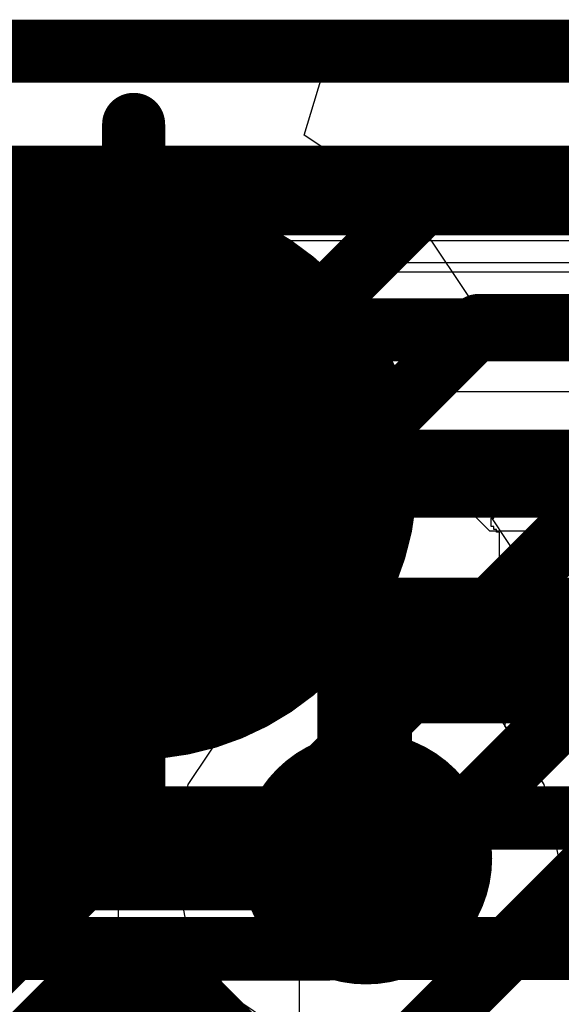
# Model space of a CAD drawing. Header units: millimetres. Extents: x -2 to 68, y -2 to 27.4.
# Tile 419 of 594: x 42.653 to 43.512, y 23.588 to 25.15. Entities that reach past the tile are written whole.
import ezdxf

# ---------------------------------------------------------------- set-up
doc = ezdxf.new("R2010")
doc.units = ezdxf.units.MM
for name, color, linetype in [('BottomLayer', 5, 'Continuous'), ('BottomSolder', 6, 'Continuous'), ('DrillGuide', 244, 'Continuous'), ('Mechanical88', 56, 'Continuous'), ('MidLayer1', 16, 'Continuous'), ('MidLayer2', 76, 'Continuous'), ('MidLayer3', 90, 'Continuous'), ('MidLayer4', 156, 'Continuous'), ('MidLayer5', 130, 'Continuous'), ('MidLayer6', 216, 'Continuous'), ('MidLayer7', 6, 'Continuous'), ('MidLayer8', 54, 'Continuous'), ('MultiLayer', 9, 'Continuous'), ('TopLayer', 1, 'Continuous'), ('TopOverlay', 2, 'Continuous'), ('ViaHoleLayer', 16, 'Continuous')]:
    doc.layers.add(name, color=color, linetype=linetype)

# ---------------------------------------------------------------- blocks, each defined once
blk = doc.blocks.new('TP_0_8MM_B_80')
at = {"layer": 'BottomLayer', "const_width": 0.4001}
blk.add_lwpolyline([(-0.2, 0, 1), (0.2, 0, 1)], format="xyb", close=True, dxfattribs=at)
at = {"layer": 'BottomSolder', "const_width": 0.45}
blk.add_lwpolyline([(-0.225, 0, 1), (0.225, 0, 1)], format="xyb", close=True, dxfattribs=at)

msp = doc.modelspace()

# ---------------------------------------------------------------- linework, layer by layer
at = {"layer": 'BottomLayer'}
for p, q in [((43.1042, 24.9671), (43.1427, 25.0941)), ((43.1427, 25.0941), (62.4912, 25.0941)), ((43.2662, 24.8588), (43.1042, 24.9671)), ((43.3989, 24.6603), (43.2662, 24.8588)), ((43.5287, 24.6586), (43.3989, 24.6603))]:
    msp.add_line(p, q, dxfattribs=at)
at = {"layer": 'BottomLayer', "const_width": 0.1}
for points in [[(42.8964, 24.4), (43.075, 24.5786)], [(43.0615, 23.8762), (43.6039, 24.4186)], [(41.2847, 24.4), (42.8964, 24.4)], [(43.1443, 23.6762), (43.6868, 24.2186)], [(43.2272, 23.4762), (43.7696, 24.0186)], [(41.3838, 22.4193), (42.8406, 23.8762)], [(42.8406, 23.8762), (43.0615, 23.8762)], [(41.4666, 22.2193), (42.9235, 23.6762)], [(42.9235, 23.6762), (43.1443, 23.6762)]]:
    msp.add_lwpolyline(points, dxfattribs=at)
at = {"layer": 'BottomLayer', "const_width": 0.05}
for points in [[(43.05, 24.5786, 1), (43.1, 24.5786, 1)], [(42.8714, 24.4, 1), (42.9214, 24.4, 1)], [(42.8714, 24.4, 1), (42.9214, 24.4, 1)], [(42.8156, 23.8762, 1), (42.8656, 23.8762, 1)], [(42.8156, 23.8762, 1), (42.8656, 23.8762, 1)], [(43.0365, 23.8762, 1), (43.0865, 23.8762, 1)], [(43.0365, 23.8762, 1), (43.0865, 23.8762, 1)], [(42.8985, 23.6762, 1), (42.9485, 23.6762, 1)], [(42.8985, 23.6762, 1), (42.9485, 23.6762, 1)], [(43.1193, 23.6762, 1), (43.1693, 23.6762, 1)], [(43.1193, 23.6762, 1), (43.1693, 23.6762, 1)]]:
    msp.add_lwpolyline(points, format="xyb", close=True, dxfattribs=at)
at = {"layer": 'DrillGuide'}
for points, const_width in [([(43.0223, 24.3293, 1), (43.0723, 24.3293, 1)], 0.05), ([(43.1522, 23.82, 1), (43.2522, 23.82, 1)], 0.1)]:
    msp.add_lwpolyline(points, format="xyb", close=True, dxfattribs=dict(at, const_width=const_width))
at = {"layer": 'Mechanical88', "const_width": 0.1}
for points in [[(42.8336, 24.4262), (42.8336, 24.984)], [(42.2759, 24.4262), (42.8336, 24.4262)], [(42.8336, 23.8684), (42.8336, 24.4262)], [(42.8336, 24.4262), (43.3914, 24.4262)]]:
    msp.add_lwpolyline(points, dxfattribs=at)
at = {"layer": 'Mechanical88', "const_width": 0.05}
for points in [[(42.8086, 24.984, 1), (42.8586, 24.984, 1)], [(42.8086, 24.4262, 1), (42.8586, 24.4262, 1)], [(42.8086, 24.4262, 1), (42.8586, 24.4262, 1)], [(42.8086, 24.4262, 1), (42.8586, 24.4262, 1)], [(42.8086, 24.4262, 1), (42.8586, 24.4262, 1)], [(43.3664, 24.4262, 1), (43.4164, 24.4262, 1)], [(42.8086, 23.8684, 1), (42.8586, 23.8684, 1)]]:
    msp.add_lwpolyline(points, format="xyb", close=True, dxfattribs=at)
at = {"layer": 'MidLayer1'}
for p, q in [((37.3388, 25.0941), (60.5031, 25.0941)), ((43.0473, 24.6097), (42.94, 24.5883)), ((43.1546, 24.5883), (43.0473, 24.6097)), ((42.94, 24.5883), (42.849, 24.5276)), ((43.2456, 24.5276), (43.1546, 24.5883)), ((42.849, 24.5276), (42.7882, 24.4366)), ((43.266, 24.4969), (43.2456, 24.5276)), ((43.3983, 24.3647), (43.266, 24.4969)), ((42.7882, 24.4366), (42.7778, 24.3841)), ((42.7778, 24.3841), (42.6557, 24.32)), ((43.459, 24.2737), (43.3983, 24.3647)), ((42.6557, 24.32), (42.6399, 24.3192)), ((43.4804, 24.1664), (43.459, 24.2737)), ((43.4804, 23.9437), (43.4804, 24.1664)), ((43.4848, 23.9371), (43.4804, 23.9437)), ((43.5081, 23.82), (43.4848, 23.9371)), ((42.7399, 23.8601), (42.8653, 23.878)), ((42.8653, 23.878), (42.9018, 23.8474)), ((42.6489, 23.7993), (42.7399, 23.8601)), ((42.9018, 23.8474), (42.8963, 23.82)), ((42.8963, 23.82), (42.9196, 23.703)), ((43.4848, 23.703), (43.5081, 23.82)), ((42.9196, 23.703), (42.9859, 23.6037)), ((43.4185, 23.6037), (43.4848, 23.703)), ((42.9859, 23.6037), (43.0852, 23.5374)), ((43.3193, 23.5374), (43.4185, 23.6037))]:
    msp.add_line(p, q, dxfattribs=at)
for points, const_width in [([(42.9723, 24.3293, 1), (43.1223, 24.3293, 1)], 0.15), ([(43.0098, 24.3293, 1), (43.0848, 24.3293, 1)], 0.075), ([(43.0098, 24.3191, 1), (43.0848, 24.3191, 1)], 0.075), ([(43.0098, 24.3191, 1), (43.0848, 24.3191, 1)], 0.075), ([(43.1625, 24.1664, 1), (43.2375, 24.1664, 1)], 0.075), ([(43.1625, 24.1664, 1), (43.2375, 24.1664, 1)], 0.075), ([(42.4666, 24.0584, 1), (42.6166, 24.0584, 1)], 0.15), ([(43.1022, 23.82, 1), (43.3022, 23.82, 1)], 0.2), ([(43.1625, 23.8222, 1), (43.2375, 23.8222, 1)], 0.075), ([(43.1625, 23.8222, 1), (43.2375, 23.8222, 1)], 0.075), ([(43.1647, 23.82, 1), (43.2397, 23.82, 1)], 0.075)]:
    msp.add_lwpolyline(points, format="xyb", close=True, dxfattribs=dict(at, const_width=const_width))
at = {"layer": 'MidLayer1', "const_width": 0.15}
for points in [[(43.0473, 24.3191), (43.0473, 24.3293)], [(43.0473, 24.3191), (43.2, 24.1664)], [(43.2, 23.8222), (43.2, 24.1664)], [(43.2, 23.8222), (43.2022, 23.82)]]:
    msp.add_lwpolyline(points, dxfattribs=at)
at = {"layer": 'MidLayer2'}
for p, q in [((43.4296, 24.0645), (43.4661, 24.1573)), ((43.4661, 24.1573), (55.6252, 24.1573)), ((43.4225, 24.0303), (43.4296, 24.0645)), ((43.4848, 23.9371), (43.4225, 24.0303)), ((43.5081, 23.82), (43.4848, 23.9371)), ((43.4848, 23.703), (43.5081, 23.82)), ((42.2386, 23.1732), (42.7865, 23.7211)), ((42.7865, 23.7211), (42.8619, 23.7109)), ((42.8619, 23.7109), (42.931, 23.686)), ((43.4185, 23.6037), (43.4848, 23.703)), ((42.931, 23.686), (42.9859, 23.6037)), ((42.9859, 23.6037), (43.0852, 23.5374)), ((43.3193, 23.5374), (43.4185, 23.6037))]:
    msp.add_line(p, q, dxfattribs=at)
at = {"layer": 'MidLayer2', "const_width": 0.1}
for points in [[(41.8063, 24.858), (60.4893, 24.858)], [(42.5827, 24.658), (60.244, 24.658)], [(42.0583, 23.3534), (43.1171, 24.4122)], [(43.1171, 24.4122), (55.7308, 24.4122)]]:
    msp.add_lwpolyline(points, dxfattribs=at)
at = {"layer": 'MidLayer2'}
for points, const_width in [([(43.0921, 24.4122, 1), (43.1421, 24.4122, 1)], 0.05), ([(43.0921, 24.4122, 1), (43.1421, 24.4122, 1)], 0.05), ([(43.1022, 23.82, 1), (43.3022, 23.82, 1)], 0.2)]:
    msp.add_lwpolyline(points, format="xyb", close=True, dxfattribs=dict(at, const_width=const_width))
at = {"layer": 'MidLayer3'}
for points, const_width in [([(37.95, 24.9), (54.0814, 24.9)], 0.1), ([(40.725, 22.2766), (42.8784, 24.43)], 0.14), ([(42.8784, 24.43), (52.9326, 24.43)], 0.14), ([(41.578, 22.777), (42.991, 24.19)], 0.14), ([(42.991, 24.19), (52.6493, 24.19)], 0.14), ([(41.818, 22.6534), (42.7426, 23.578)], 0.14), ([(42.7426, 23.578), (42.921, 23.578)], 0.14), ([(42.921, 23.578), (43.027, 23.472)], 0.14)]:
    msp.add_lwpolyline(points, dxfattribs=dict(at, const_width=const_width))
for points, const_width in [([(42.8434, 24.43, 1), (42.9134, 24.43, 1)], 0.07), ([(42.8434, 24.43, 1), (42.9134, 24.43, 1)], 0.07), ([(42.956, 24.19, 1), (43.026, 24.19, 1)], 0.07), ([(42.956, 24.19, 1), (43.026, 24.19, 1)], 0.07), ([(43.1022, 23.82, 1), (43.3022, 23.82, 1)], 0.2), ([(42.7076, 23.578, 1), (42.7776, 23.578, 1)], 0.07), ([(42.7076, 23.578, 1), (42.7776, 23.578, 1)], 0.07), ([(42.886, 23.578, 1), (42.956, 23.578, 1)], 0.07), ([(42.886, 23.578, 1), (42.956, 23.578, 1)], 0.07)]:
    msp.add_lwpolyline(points, format="xyb", close=True, dxfattribs=dict(at, const_width=const_width))
at = {"layer": 'MidLayer4'}
for p, q in [((37.3388, 25.0941), (60.5031, 25.0941)), ((43.2022, 24.1259), (43.0852, 24.1026)), ((43.3193, 24.1026), (43.2022, 24.1259)), ((43.0852, 24.1026), (42.9859, 24.0363)), ((43.4185, 24.0363), (43.3193, 24.1026)), ((42.9859, 24.0363), (42.9196, 23.9371)), ((43.4848, 23.9371), (43.4185, 24.0363)), ((42.9196, 23.9371), (42.8963, 23.82)), ((43.5081, 23.82), (43.4848, 23.9371)), ((42.8963, 23.82), (42.9196, 23.703)), ((43.4848, 23.703), (43.5081, 23.82)), ((42.9196, 23.703), (42.9859, 23.6037)), ((43.4185, 23.6037), (43.4848, 23.703)), ((42.9859, 23.6037), (43.0852, 23.5374)), ((43.3193, 23.5374), (43.4185, 23.6037))]:
    msp.add_line(p, q, dxfattribs=at)
at = {"layer": 'MidLayer4', "const_width": 0.2}
msp.add_lwpolyline([(43.1022, 23.82, 1), (43.3022, 23.82, 1)], format="xyb", close=True, dxfattribs=at)
at = {"layer": 'MidLayer5', "const_width": 0.1}
for points in [[(42.0725, 23.6393), (43.2982, 24.8651)], [(43.2982, 24.8651), (55.5891, 24.8651)], [(42.1553, 23.4393), (43.3811, 24.6651)], [(43.3811, 24.6651), (55.5062, 24.6651)]]:
    msp.add_lwpolyline(points, dxfattribs=at)
at = {"layer": 'MidLayer5'}
for points, const_width in [([(43.2732, 24.8651, 1), (43.3232, 24.8651, 1)], 0.05), ([(43.2732, 24.8651, 1), (43.3232, 24.8651, 1)], 0.05), ([(43.3561, 24.6651, 1), (43.4061, 24.6651, 1)], 0.05), ([(43.3561, 24.6651, 1), (43.4061, 24.6651, 1)], 0.05), ([(43.1022, 23.82, 1), (43.3022, 23.82, 1)], 0.2)]:
    msp.add_lwpolyline(points, format="xyb", close=True, dxfattribs=dict(at, const_width=const_width))
at = {"layer": 'MidLayer6'}
for p, q in [((42.4063, 25.0941), (60.5031, 25.0941)), ((42.8556, 24.4698), (42.3583, 24.9671)), ((55.0948, 24.4698), (42.8556, 24.4698))]:
    msp.add_line(p, q, dxfattribs=at)
at = {"layer": 'MidLayer6', "const_width": 0.1}
for points in [[(42.1534, 24.8116), (42.75, 24.2149)], [(42.75, 24.2149), (55.0948, 24.2149)], [(43.1698, 23.7877), (43.2022, 23.82)], [(42.0088, 23.7877), (43.1698, 23.7877)]]:
    msp.add_lwpolyline(points, dxfattribs=at)
at = {"layer": 'MidLayer6'}
for points, const_width in [([(42.725, 24.2149, 1), (42.775, 24.2149, 1)], 0.05), ([(42.725, 24.2149, 1), (42.775, 24.2149, 1)], 0.05), ([(43.1022, 23.82, 1), (43.3022, 23.82, 1)], 0.2), ([(43.1772, 23.82, 1), (43.2272, 23.82, 1)], 0.05), ([(43.1448, 23.7877, 1), (43.1948, 23.7877, 1)], 0.05), ([(43.1448, 23.7877, 1), (43.1948, 23.7877, 1)], 0.05)]:
    msp.add_lwpolyline(points, format="xyb", close=True, dxfattribs=dict(at, const_width=const_width))
at = {"layer": 'MidLayer7'}
for p, q in [((41.85, 24.8), (54.1, 24.8)), ((42, 24.75), (54, 24.75)), ((43.2022, 24.1259), (43.0852, 24.1026)), ((43.3193, 24.1026), (43.2022, 24.1259)), ((43.0852, 24.1026), (42.9859, 24.0363)), ((43.4185, 24.0363), (43.3193, 24.1026)), ((42.9859, 24.0363), (42.9196, 23.9371)), ((43.4848, 23.9371), (43.4185, 24.0363)), ((42.9196, 23.9371), (42.8963, 23.82)), ((43.5081, 23.82), (43.4848, 23.9371)), ((42.8963, 23.82), (42.9196, 23.703)), ((43.4848, 23.703), (43.5081, 23.82)), ((42.9196, 23.703), (42.9859, 23.6037)), ((43.4185, 23.6037), (43.4848, 23.703)), ((42.9859, 23.6037), (43.0852, 23.5374)), ((43.3193, 23.5374), (43.4185, 23.6037))]:
    msp.add_line(p, q, dxfattribs=at)
at = {"layer": 'MidLayer7', "const_width": 0.2}
msp.add_lwpolyline([(43.1022, 23.82, 1), (43.3022, 23.82, 1)], format="xyb", close=True, dxfattribs=at)
at = {"layer": 'MidLayer8'}
for p, q in [((37.3388, 25.0941), (60.5031, 25.0941)), ((54.3546, 24.7643), (42.4679, 24.7643)), ((42.4679, 24.5603), (54.3546, 24.5603)), ((43.2022, 24.1259), (43.0852, 24.1026)), ((43.3193, 24.1026), (43.2022, 24.1259)), ((43.0852, 24.1026), (42.9859, 24.0363)), ((43.4185, 24.0363), (43.3193, 24.1026)), ((42.9859, 24.0363), (42.9196, 23.9371)), ((43.4848, 23.9371), (43.4185, 24.0363)), ((42.9196, 23.9371), (42.8963, 23.82)), ((43.5081, 23.82), (43.4848, 23.9371)), ((42.8963, 23.82), (42.9196, 23.703)), ((43.4848, 23.703), (43.5081, 23.82)), ((42.9196, 23.703), (42.9859, 23.6037)), ((43.4185, 23.6037), (43.4848, 23.703)), ((42.9859, 23.6037), (43.0852, 23.5374)), ((43.3193, 23.5374), (43.4185, 23.6037))]:
    msp.add_line(p, q, dxfattribs=at)
at = {"layer": 'MidLayer8', "const_width": 0.2}
msp.add_lwpolyline([(43.1022, 23.82, 1), (43.3022, 23.82, 1)], format="xyb", close=True, dxfattribs=at)
at = {"layer": 'MultiLayer'}
for points, const_width in [([(42.9723, 24.3293, 1), (43.1223, 24.3293, 1)], 0.15), ([(42.4666, 24.0584, 1), (42.6166, 24.0584, 1)], 0.15), ([(43.1022, 23.82, 1), (43.3022, 23.82, 1)], 0.2)]:
    msp.add_lwpolyline(points, format="xyb", close=True, dxfattribs=dict(at, const_width=const_width))
at = {"layer": 'TopLayer'}
for p, q in [((39.3246, 24.8451), (44.2327, 24.8451)), ((43.0473, 24.5842), (42.9497, 24.5648)), ((43.1448, 24.5648), (43.0473, 24.5842)), ((42.9497, 24.5648), (42.8671, 24.5095)), ((43.2275, 24.5095), (43.1448, 24.5648)), ((42.8671, 24.5095), (42.8118, 24.4268)), ((43.2393, 24.492), (43.2275, 24.5095)), ((43.2568, 24.4802), (43.2393, 24.492)), ((43.3983, 24.3388), (43.2568, 24.4802)), ((42.8118, 24.4268), (42.7947, 24.3408)), ((42.7947, 24.3408), (42.7471, 24.3065)), ((44.0955, 24.3388), (43.3983, 24.3388)), ((42.7471, 24.3065), (42.6747, 24.2702)), ((42.6747, 24.2702), (42.6392, 24.2939))]:
    msp.add_line(p, q, dxfattribs=at)
at = {"layer": 'TopLayer', "const_width": 0.1}
for points in [[(27.2454, 25.1), (44.8, 25.1)], [(43.0766, 24.3), (43.2927, 24.0839)], [(43.2927, 24.0839), (49.6288, 24.0839)], [(42.5416, 24.0584), (42.7161, 23.8839)], [(42.7161, 23.8839), (49.5459, 23.8839)], [(42.0931, 23.6769), (49.4701, 23.6769)]]:
    msp.add_lwpolyline(points, dxfattribs=at)
at = {"layer": 'TopLayer'}
for points, const_width in [([(42.9723, 24.3293, 1), (43.1223, 24.3293, 1)], 0.15), ([(43.0516, 24.3, 1), (43.1016, 24.3, 1)], 0.05), ([(42.4666, 24.0584, 1), (42.6166, 24.0584, 1)], 0.15), ([(43.2677, 24.0839, 1), (43.3177, 24.0839, 1)], 0.05), ([(43.2677, 24.0839, 1), (43.3177, 24.0839, 1)], 0.05), ([(42.6911, 23.8839, 1), (42.7411, 23.8839, 1)], 0.05), ([(42.6911, 23.8839, 1), (42.7411, 23.8839, 1)], 0.05)]:
    msp.add_lwpolyline(points, format="xyb", close=True, dxfattribs=dict(at, const_width=const_width))
at = {"layer": 'TopOverlay'}
for p, q in [((43.3564, 24.668), (43.3564, 24.6724)), ((43.3564, 24.6724), (43.3652, 24.6724)), ((43.3652, 24.6724), (43.3652, 24.668)), ((42.8096, 23.517), (42.8096, 24.668)), ((42.8096, 24.668), (43.3564, 24.668)), ((43.3652, 24.668), (43.3696, 24.668)), ((43.3696, 24.668), (43.3696, 24.6636)), ((43.3696, 24.6636), (43.374, 24.6636)), ((43.374, 24.6636), (43.374, 24.6592)), ((43.374, 24.6592), (43.4314, 24.6592)), ((43.4314, 24.6592), (43.4314, 24.6548)), ((43.4314, 24.6548), (43.4358, 24.6548)), ((43.4358, 24.6548), (43.4358, 24.6503)), ((43.4358, 24.6503), (43.4402, 24.6503)), ((43.4402, 24.6503), (43.4402, 24.6459)), ((43.4402, 24.6459), (43.4446, 24.6459)), ((43.4446, 24.6459), (43.4446, 24.6503)), ((43.4446, 24.6503), (43.471, 24.6503)), ((43.471, 24.6503), (43.471, 24.6459)), ((43.471, 24.6459), (43.4755, 24.6459)), ((43.4755, 24.6459), (43.4755, 24.6415)), ((43.4755, 24.6415), (43.4799, 24.6415)), ((43.4799, 24.6415), (43.4799, 24.6371)), ((43.4799, 24.6371), (43.4975, 24.6371)), ((43.4975, 24.6371), (43.4975, 24.6283)), ((43.4975, 24.6283), (43.5284, 24.6283)), ((43.3035, 24.4387), (43.1006, 24.4387)), ((43.1006, 24.4387), (43.1006, 24.4343)), ((43.3035, 24.4343), (43.3035, 24.4387)), ((43.1006, 24.4343), (43.0962, 24.4343)), ((43.0962, 24.4343), (43.0962, 24.108)), ((43.3079, 24.4343), (43.3035, 24.4343)), ((43.3079, 24.4255), (43.3079, 24.4343)), ((43.3387, 24.4255), (43.3079, 24.4255)), ((43.3387, 24.4166), (43.3387, 24.4255)), ((43.3564, 24.4166), (43.3387, 24.4166)), ((43.3564, 24.4122), (43.3564, 24.4166)), ((43.3608, 24.4122), (43.3564, 24.4122)), ((43.3608, 24.4078), (43.3608, 24.4122)), ((43.3652, 24.4078), (43.3608, 24.4078)), ((43.3652, 24.4034), (43.3652, 24.4078)), ((43.3828, 24.4034), (43.3652, 24.4034)), ((43.3828, 24.3858), (43.3828, 24.4034)), ((43.3873, 24.3858), (43.3828, 24.3858)), ((43.3873, 24.3814), (43.3873, 24.3858)), ((43.3917, 24.3814), (43.3873, 24.3814)), ((43.3917, 24.3769), (43.3917, 24.3814)), ((43.3961, 24.3769), (43.3917, 24.3769)), ((43.3961, 24.3725), (43.3961, 24.3769)), ((43.4005, 24.3725), (43.3961, 24.3725)), ((43.4005, 24.3681), (43.4005, 24.3725)), ((43.4049, 24.3681), (43.4005, 24.3681)), ((43.4049, 24.3593), (43.4049, 24.3681)), ((43.4005, 24.3461), (43.4005, 24.3593)), ((43.4005, 24.3593), (43.4049, 24.3593)), ((43.4049, 24.3461), (43.4005, 24.3461)), ((43.4049, 24.3417), (43.4049, 24.3461)), ((43.4093, 24.3417), (43.4049, 24.3417)), ((43.4093, 24.3373), (43.4093, 24.3417)), ((43.4137, 24.3373), (43.4093, 24.3373)), ((43.4137, 24.227), (43.4137, 24.3373)), ((43.4005, 24.205), (43.4005, 24.2226)), ((43.4005, 24.2226), (43.4049, 24.2226)), ((43.4049, 24.2226), (43.4049, 24.227)), ((43.4049, 24.227), (43.4137, 24.227)), ((43.4049, 24.205), (43.4005, 24.205)), ((43.4049, 24.2006), (43.4049, 24.205)), ((43.3917, 24.1741), (43.3917, 24.1917)), ((43.3917, 24.1917), (43.3961, 24.1917)), ((43.3961, 24.1917), (43.3961, 24.1961)), ((43.3961, 24.1961), (43.4005, 24.1961)), ((43.4005, 24.1961), (43.4005, 24.2006)), ((43.4005, 24.2006), (43.4049, 24.2006)), ((43.3873, 24.1697), (43.3873, 24.1741)), ((43.3873, 24.1741), (43.3917, 24.1741)), ((43.3828, 24.1565), (43.3828, 24.1697)), ((43.3828, 24.1697), (43.3873, 24.1697)), ((43.3652, 24.1388), (43.3652, 24.1432)), ((43.3652, 24.1432), (43.3696, 24.1432)), ((43.3696, 24.1432), (43.3696, 24.1476)), ((43.3696, 24.1476), (43.374, 24.1476)), ((43.374, 24.1476), (43.374, 24.152)), ((43.374, 24.152), (43.3784, 24.152)), ((43.3784, 24.152), (43.3784, 24.1565)), ((43.3784, 24.1565), (43.3828, 24.1565)), ((43.3432, 24.1256), (43.3432, 24.13)), ((43.3432, 24.13), (43.3476, 24.13)), ((43.3476, 24.13), (43.3476, 24.1344)), ((43.3476, 24.1344), (43.352, 24.1344)), ((43.352, 24.1344), (43.352, 24.1388)), ((43.352, 24.1388), (43.3652, 24.1388)), ((43.3035, 24.108), (43.3035, 24.1124)), ((43.3035, 24.1124), (43.3079, 24.1124)), ((43.3079, 24.1124), (43.3079, 24.1168)), ((43.3079, 24.1168), (43.3123, 24.1168)), ((43.3123, 24.1168), (43.3123, 24.1212)), ((43.3123, 24.1212), (43.3255, 24.1212)), ((43.3255, 24.1212), (43.3255, 24.1168)), ((43.3255, 24.1168), (43.3299, 24.1168)), ((43.3299, 24.1168), (43.3299, 24.1212)), ((43.3299, 24.1212), (43.3387, 24.1212)), ((43.3387, 24.1212), (43.3387, 24.1256)), ((43.3387, 24.1256), (43.3432, 24.1256)), ((43.0962, 24.108), (43.3035, 24.108)), ((43.2417, 23.8742), (43.0962, 23.8742)), ((43.0962, 23.8742), (43.0962, 23.517)), ((43.2417, 23.8566), (43.2417, 23.8742)), ((43.2506, 23.8566), (43.2417, 23.8566)), ((43.2506, 23.8522), (43.2506, 23.8566)), ((43.255, 23.8522), (43.2506, 23.8522)), ((43.255, 23.8345), (43.255, 23.8522)), ((43.2638, 23.8345), (43.255, 23.8345)), ((43.2638, 23.8169), (43.2638, 23.8345)), ((43.2682, 23.8169), (43.2638, 23.8169)), ((43.2682, 23.8125), (43.2682, 23.8169)), ((43.2726, 23.8125), (43.2682, 23.8125)), ((43.2726, 23.8081), (43.2726, 23.8125)), ((43.277, 23.8081), (43.2726, 23.8081)), ((43.277, 23.7905), (43.277, 23.8081)), ((43.2858, 23.7905), (43.277, 23.7905)), ((43.2858, 23.7728), (43.2858, 23.7905)), ((43.2902, 23.7728), (43.2858, 23.7728)), ((43.2902, 23.7684), (43.2902, 23.7728)), ((43.2947, 23.7684), (43.2902, 23.7684)), ((43.2947, 23.7508), (43.2947, 23.7684)), ((43.3035, 23.7508), (43.2947, 23.7508)), ((43.3035, 23.7464), (43.3035, 23.7508)), ((43.3079, 23.7464), (43.3035, 23.7464)), ((43.3079, 23.7287), (43.3079, 23.7464)), ((43.3167, 23.7287), (43.3079, 23.7287)), ((43.3167, 23.7111), (43.3167, 23.7287)), ((43.3211, 23.7111), (43.3167, 23.7111)), ((43.3211, 23.7067), (43.3211, 23.7111)), ((43.3255, 23.7067), (43.3211, 23.7067)), ((43.3255, 23.7023), (43.3255, 23.7067)), ((43.3299, 23.7023), (43.3255, 23.7023)), ((43.3299, 23.6846), (43.3299, 23.7023)), ((43.3387, 23.6846), (43.3299, 23.6846)), ((43.3387, 23.667), (43.3387, 23.6846)), ((43.3432, 23.667), (43.3387, 23.667)), ((43.3432, 23.6626), (43.3432, 23.667)), ((43.3476, 23.6626), (43.3432, 23.6626)), ((43.3476, 23.6449), (43.3476, 23.6626)), ((43.3564, 23.6449), (43.3476, 23.6449)), ((43.3564, 23.6405), (43.3564, 23.6449)), ((43.3608, 23.6405), (43.3564, 23.6405)), ((43.3608, 23.6229), (43.3608, 23.6405)), ((43.3696, 23.6229), (43.3608, 23.6229)), ((43.3696, 23.6052), (43.3696, 23.6229)), ((43.374, 23.6052), (43.3696, 23.6052)), ((43.374, 23.6008), (43.374, 23.6052)), ((43.3784, 23.6008), (43.374, 23.6008)), ((43.3784, 23.5964), (43.3784, 23.6008)), ((43.3828, 23.5964), (43.3784, 23.5964)), ((43.3828, 23.5788), (43.3828, 23.5964))]:
    msp.add_line(p, q, dxfattribs=at)
at = {"layer": 'ViaHoleLayer'}
for points, const_width in [([(43.0223, 24.3293, 1), (43.0723, 24.3293, 1)], 0.05), ([(43.1522, 23.82, 1), (43.2522, 23.82, 1)], 0.1)]:
    msp.add_lwpolyline(points, format="xyb", close=True, dxfattribs=dict(at, const_width=const_width))

# ---------------------------------------------------------------- block references
at = {"rotation": 180}
msp.add_blockref('TP_0_8MM_B_80', (42.8336, 24.4262), dxfattribs=at)

doc.saveas('drawing.dxf')
